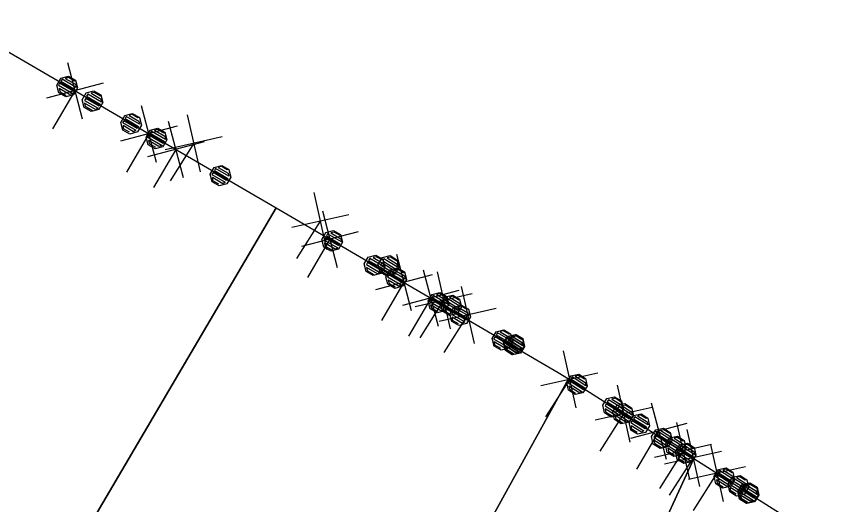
# Model space of a CAD drawing. Extents: x -266179 to -264727, y -1243225 to -1241702.
# Drawn here: x -264890.93 to -264862.98, y -1242319.44 to -1242302.9 of the extents above; entities that cross this region are included whole.
import ezdxf

# ---------------------------------------------------------------- set-up
doc = ezdxf.new("R2010")
doc.units = 0
for name, color, linetype in [('Vrstva 1', 7, 'Continuous'), ('Vrstva 19', 7, 'Continuous'), ('Vrstva 21', 7, 'Continuous')]:
    doc.layers.add(name, color=color, linetype=linetype)

msp = doc.modelspace()

# ---------------------------------------------------------------- linework, layer by layer
at = {"layer": 'Vrstva 1'}
for p, q in [((-264893.28, -1242302.9), (-264882.13, -1242309.39)), ((-264890.83, -1242324.18), (-264882.13, -1242309.39)), ((-264882.13, -1242309.39), (-264890.83, -1242324.18)), ((-264882.13, -1242309.39), (-264872.58, -1242314.96)), ((-264872.58, -1242314.96), (-264872.23, -1242315.18)), ((-264880.63, -1242330.37), (-264872.23, -1242315.18)), ((-264872.23, -1242315.18), (-264880.63, -1242330.37)), ((-264872.23, -1242315.18), (-264867.98, -1242317.88)), ((-264874.62, -1242332.28), (-264867.98, -1242317.88)), ((-264867.98, -1242317.88), (-264874.62, -1242332.28)), ((-264867.98, -1242317.88), (-264862.98, -1242321.05))]:
    msp.add_line(p, q, dxfattribs=at)
at = {"layer": 'Vrstva 19'}
for p, q in [((-264893.28, -1242302.9), (-264882.13, -1242309.39)), ((-264882.13, -1242309.39), (-264872.58, -1242314.96)), ((-264872.58, -1242314.96), (-264872.23, -1242315.18)), ((-264872.23, -1242315.18), (-264867.98, -1242317.88)), ((-264867.98, -1242317.88), (-264862.98, -1242321.05))]:
    msp.add_line(p, q, dxfattribs=at)
for points in [[(-264888.936, -1242305.058), (-264888.867, -1242305.318), (-264889.003, -1242305.551), (-264889.263, -1242305.62), (-264889.496, -1242305.484), (-264889.565, -1242305.224), (-264889.429, -1242304.991), (-264889.169, -1242304.922), (-264888.936, -1242305.058), (-264888.965, -1242305.088), (-264889.172, -1242304.967), (-264889.282, -1242304.996), (-264888.936, -1242305.197), (-264888.907, -1242305.307), (-264889.391, -1242305.025), (-264889.431, -1242305.094), (-264888.947, -1242305.376), (-264888.987, -1242305.445), (-264889.471, -1242305.163), (-264889.512, -1242305.232), (-264889.028, -1242305.514), (-264889.137, -1242305.543), (-264889.483, -1242305.342), (-264889.454, -1242305.451), (-264889.247, -1242305.572)], [(-264888.079, -1242305.557), (-264888.011, -1242305.817), (-264888.146, -1242306.05), (-264888.406, -1242306.118), (-264888.64, -1242305.983), (-264888.708, -1242305.723), (-264888.572, -1242305.49), (-264888.313, -1242305.421), (-264888.079, -1242305.557), (-264888.091, -1242305.596), (-264888.298, -1242305.476), (-264888.408, -1242305.504), (-264888.062, -1242305.706), (-264888.05, -1242305.805), (-264888.517, -1242305.533), (-264888.557, -1242305.603), (-264888.099, -1242305.869), (-264888.131, -1242305.943), (-264888.589, -1242305.677), (-264888.629, -1242305.746), (-264888.171, -1242306.012), (-264888.254, -1242306.056), (-264888.626, -1242305.84), (-264888.606, -1242305.944), (-264888.364, -1242306.085)], [(-264886.767, -1242306.321), (-264886.698, -1242306.581), (-264886.834, -1242306.814), (-264887.094, -1242306.883), (-264887.327, -1242306.747), (-264887.396, -1242306.487), (-264887.26, -1242306.254), (-264887, -1242306.185), (-264886.767, -1242306.321), (-264886.821, -1242306.335), (-264887.029, -1242306.215), (-264887.121, -1242306.254), (-264886.793, -1242306.445), (-264886.764, -1242306.554), (-264887.213, -1242306.293), (-264887.253, -1242306.362), (-264886.804, -1242306.623), (-264886.844, -1242306.693), (-264887.294, -1242306.431), (-264887.342, -1242306.495), (-264886.893, -1242306.757), (-264886.968, -1242306.806), (-264887.322, -1242306.599), (-264887.319, -1242306.694), (-264887.112, -1242306.814)], [(-264885.91, -1242306.82), (-264885.841, -1242307.079), (-264885.977, -1242307.313), (-264886.237, -1242307.381), (-264886.47, -1242307.245), (-264886.539, -1242306.986), (-264886.403, -1242306.752), (-264886.143, -1242306.684), (-264885.91, -1242306.82), (-264885.939, -1242306.849), (-264886.146, -1242306.728), (-264886.256, -1242306.757), (-264885.91, -1242306.958), (-264885.881, -1242307.068), (-264886.365, -1242306.786), (-264886.405, -1242306.855), (-264885.921, -1242307.137), (-264885.962, -1242307.206), (-264886.445, -1242306.924), (-264886.486, -1242306.994), (-264886.002, -1242307.275), (-264886.111, -1242307.304), (-264886.457, -1242307.103), (-264886.428, -1242307.212), (-264886.221, -1242307.333)], [(-264883.741, -1242308.082), (-264883.672, -1242308.342), (-264883.808, -1242308.575), (-264884.068, -1242308.644), (-264884.301, -1242308.508), (-264884.37, -1242308.248), (-264884.234, -1242308.015), (-264883.974, -1242307.946), (-264883.741, -1242308.082), (-264883.796, -1242308.097), (-264884.003, -1242307.976), (-264884.095, -1242308.015), (-264883.767, -1242308.206), (-264883.738, -1242308.316), (-264884.187, -1242308.054), (-264884.227, -1242308.123), (-264883.778, -1242308.385), (-264883.818, -1242308.454), (-264884.268, -1242308.192), (-264884.317, -1242308.256), (-264883.867, -1242308.518), (-264883.942, -1242308.567), (-264884.296, -1242308.361), (-264884.293, -1242308.455), (-264884.086, -1242308.576)], [(-264879.956, -1242310.287), (-264879.887, -1242310.547), (-264880.024, -1242310.78), (-264880.283, -1242310.849), (-264880.517, -1242310.712), (-264880.585, -1242310.453), (-264880.449, -1242310.219), (-264880.189, -1242310.151), (-264879.956, -1242310.287), (-264879.967, -1242310.327), (-264880.175, -1242310.206), (-264880.284, -1242310.235), (-264879.939, -1242310.436), (-264879.927, -1242310.535), (-264880.393, -1242310.263), (-264880.434, -1242310.332), (-264879.976, -1242310.6), (-264880.008, -1242310.674), (-264880.465, -1242310.407), (-264880.506, -1242310.476), (-264880.048, -1242310.743), (-264880.132, -1242310.787), (-264880.503, -1242310.57), (-264880.483, -1242310.674), (-264880.241, -1242310.815)], [(-264878.526, -1242311.121), (-264878.457, -1242311.381), (-264878.593, -1242311.614), (-264878.853, -1242311.683), (-264879.086, -1242311.547), (-264879.155, -1242311.287), (-264879.019, -1242311.054), (-264878.759, -1242310.985), (-264878.526, -1242311.121), (-264878.537, -1242311.161), (-264878.744, -1242311.04), (-264878.854, -1242311.069), (-264878.508, -1242311.27), (-264878.497, -1242311.37), (-264878.963, -1242311.097), (-264879.004, -1242311.167), (-264878.546, -1242311.434), (-264878.578, -1242311.508), (-264879.035, -1242311.241), (-264879.076, -1242311.31), (-264878.618, -1242311.577), (-264878.701, -1242311.621), (-264879.073, -1242311.404), (-264879.053, -1242311.508), (-264878.811, -1242311.65)], [(-264878.045, -1242311.147), (-264877.986, -1242311.409), (-264878.129, -1242311.637), (-264878.391, -1242311.697), (-264878.62, -1242311.553), (-264878.68, -1242311.291), (-264878.536, -1242311.063), (-264878.274, -1242311.003), (-264878.045, -1242311.147), (-264878.058, -1242311.186), (-264878.261, -1242311.058), (-264878.372, -1242311.083), (-264878.033, -1242311.296), (-264878.025, -1242311.396), (-264878.482, -1242311.108), (-264878.525, -1242311.176), (-264878.076, -1242311.458), (-264878.11, -1242311.531), (-264878.559, -1242311.249), (-264878.601, -1242311.317), (-264878.153, -1242311.599), (-264878.237, -1242311.64), (-264878.602, -1242311.411), (-264878.585, -1242311.516), (-264878.348, -1242311.665)], [(-264877.788, -1242311.552), (-264877.72, -1242311.812), (-264877.856, -1242312.045), (-264878.115, -1242312.114), (-264878.349, -1242311.977), (-264878.417, -1242311.718), (-264878.281, -1242311.484), (-264878.021, -1242311.416), (-264877.788, -1242311.552), (-264877.817, -1242311.582), (-264878.024, -1242311.461), (-264878.133, -1242311.489), (-264877.788, -1242311.691), (-264877.759, -1242311.8), (-264878.243, -1242311.518), (-264878.283, -1242311.587), (-264877.799, -1242311.87), (-264877.84, -1242311.939), (-264878.323, -1242311.656), (-264878.364, -1242311.726), (-264877.88, -1242312.008), (-264877.989, -1242312.037), (-264878.335, -1242311.835), (-264878.306, -1242311.944), (-264878.099, -1242312.065)], [(-264876.358, -1242312.386), (-264876.289, -1242312.646), (-264876.425, -1242312.879), (-264876.685, -1242312.948), (-264876.919, -1242312.812), (-264876.987, -1242312.552), (-264876.851, -1242312.319), (-264876.591, -1242312.25), (-264876.358, -1242312.386), (-264876.387, -1242312.416), (-264876.594, -1242312.295), (-264876.703, -1242312.324), (-264876.358, -1242312.525), (-264876.329, -1242312.635), (-264876.813, -1242312.352), (-264876.853, -1242312.421), (-264876.369, -1242312.704), (-264876.41, -1242312.773), (-264876.893, -1242312.491), (-264876.934, -1242312.56), (-264876.45, -1242312.842), (-264876.559, -1242312.871), (-264876.905, -1242312.669), (-264876.876, -1242312.778), (-264876.669, -1242312.899)], [(-264875.92, -1242312.482), (-264875.861, -1242312.744), (-264876.004, -1242312.973), (-264876.266, -1242313.033), (-264876.495, -1242312.889), (-264876.555, -1242312.627), (-264876.411, -1242312.398), (-264876.149, -1242312.339), (-264875.92, -1242312.482), (-264875.95, -1242312.511), (-264876.153, -1242312.383), (-264876.264, -1242312.408), (-264875.925, -1242312.621), (-264875.9, -1242312.732), (-264876.374, -1242312.434), (-264876.416, -1242312.501), (-264875.942, -1242312.799), (-264875.985, -1242312.867), (-264876.459, -1242312.569), (-264876.502, -1242312.637), (-264876.028, -1242312.935), (-264876.138, -1242312.96), (-264876.476, -1242312.747), (-264876.451, -1242312.857), (-264876.248, -1242312.985)], [(-264875.62, -1242312.817), (-264875.552, -1242313.077), (-264875.688, -1242313.31), (-264875.948, -1242313.378), (-264876.181, -1242313.242), (-264876.249, -1242312.983), (-264876.113, -1242312.749), (-264875.853, -1242312.681), (-264875.62, -1242312.817), (-264875.675, -1242312.831), (-264875.882, -1242312.71), (-264875.974, -1242312.749), (-264875.646, -1242312.941), (-264875.617, -1242313.05), (-264876.066, -1242312.788), (-264876.107, -1242312.857), (-264875.657, -1242313.119), (-264875.698, -1242313.188), (-264876.147, -1242312.926), (-264876.196, -1242312.99), (-264875.747, -1242313.253), (-264875.822, -1242313.301), (-264876.176, -1242313.095), (-264876.173, -1242313.189), (-264875.966, -1242313.31)], [(-264874.19, -1242313.651), (-264874.121, -1242313.911), (-264874.257, -1242314.144), (-264874.517, -1242314.213), (-264874.751, -1242314.077), (-264874.819, -1242313.817), (-264874.683, -1242313.583), (-264874.423, -1242313.515), (-264874.19, -1242313.651), (-264874.244, -1242313.666), (-264874.452, -1242313.545), (-264874.544, -1242313.583), (-264874.216, -1242313.775), (-264874.187, -1242313.884), (-264874.636, -1242313.622), (-264874.676, -1242313.691), (-264874.227, -1242313.954), (-264874.268, -1242314.023), (-264874.717, -1242313.761), (-264874.766, -1242313.825), (-264874.317, -1242314.087), (-264874.391, -1242314.136), (-264874.746, -1242313.929), (-264874.743, -1242314.023), (-264874.535, -1242314.144)], [(-264873.795, -1242313.818), (-264873.736, -1242314.08), (-264873.879, -1242314.309), (-264874.141, -1242314.368), (-264874.37, -1242314.225), (-264874.43, -1242313.963), (-264874.286, -1242313.734), (-264874.024, -1242313.674), (-264873.795, -1242313.818), (-264873.85, -1242313.831), (-264874.054, -1242313.703), (-264874.147, -1242313.739), (-264873.825, -1242313.941), (-264873.8, -1242314.051), (-264874.24, -1242313.775), (-264874.283, -1242313.842), (-264873.843, -1242314.119), (-264873.885, -1242314.187), (-264874.326, -1242313.91), (-264874.377, -1242313.972), (-264873.936, -1242314.249), (-264874.013, -1242314.296), (-264874.36, -1242314.077), (-264874.36, -1242314.172), (-264874.157, -1242314.3)], [(-264873.776, -1242313.818), (-264873.717, -1242314.081), (-264873.862, -1242314.308), (-264874.124, -1242314.367), (-264874.352, -1242314.222), (-264874.411, -1242313.96), (-264874.266, -1242313.732), (-264874.004, -1242313.674), (-264873.776, -1242313.818), (-264873.789, -1242313.857), (-264873.991, -1242313.729), (-264874.102, -1242313.753), (-264873.764, -1242313.968), (-264873.756, -1242314.068), (-264874.212, -1242313.778), (-264874.255, -1242313.845), (-264873.808, -1242314.13), (-264873.842, -1242314.203), (-264874.289, -1242313.918), (-264874.332, -1242313.986), (-264873.885, -1242314.27), (-264873.97, -1242314.311), (-264874.333, -1242314.08), (-264874.317, -1242314.185), (-264874.081, -1242314.335)], [(-264871.657, -1242315.165), (-264871.599, -1242315.427), (-264871.744, -1242315.655), (-264872.006, -1242315.713), (-264872.234, -1242315.568), (-264872.292, -1242315.306), (-264872.147, -1242315.078), (-264871.885, -1242315.02), (-264871.657, -1242315.165), (-264871.687, -1242315.193), (-264871.89, -1242315.064), (-264872, -1242315.089), (-264871.663, -1242315.304), (-264871.638, -1242315.414), (-264872.111, -1242315.114), (-264872.154, -1242315.181), (-264871.681, -1242315.482), (-264871.724, -1242315.549), (-264872.196, -1242315.249), (-264872.239, -1242315.316), (-264871.767, -1242315.617), (-264871.877, -1242315.641), (-264872.215, -1242315.427), (-264872.19, -1242315.537), (-264871.988, -1242315.666)], [(-264870.437, -1242315.929), (-264870.377, -1242316.191), (-264870.521, -1242316.42), (-264870.783, -1242316.479), (-264871.012, -1242316.336), (-264871.071, -1242316.074), (-264870.928, -1242315.845), (-264870.666, -1242315.785), (-264870.437, -1242315.929), (-264870.45, -1242315.968), (-264870.653, -1242315.84), (-264870.763, -1242315.866), (-264870.425, -1242316.078), (-264870.416, -1242316.178), (-264870.874, -1242315.891), (-264870.916, -1242315.958), (-264870.467, -1242316.241), (-264870.502, -1242316.314), (-264870.95, -1242316.032), (-264870.993, -1242316.099), (-264870.544, -1242316.381), (-264870.629, -1242316.422), (-264870.993, -1242316.194), (-264870.976, -1242316.299), (-264870.739, -1242316.448)], [(-264870.091, -1242316.159), (-264870.033, -1242316.421), (-264870.178, -1242316.649), (-264870.44, -1242316.707), (-264870.668, -1242316.563), (-264870.726, -1242316.3), (-264870.582, -1242316.073), (-264870.319, -1242316.014), (-264870.091, -1242316.159), (-264870.104, -1242316.198), (-264870.307, -1242316.069), (-264870.417, -1242316.094), (-264870.08, -1242316.308), (-264870.072, -1242316.408), (-264870.528, -1242316.119), (-264870.571, -1242316.186), (-264870.123, -1242316.47), (-264870.158, -1242316.543), (-264870.605, -1242316.259), (-264870.648, -1242316.326), (-264870.201, -1242316.611), (-264870.286, -1242316.651), (-264870.649, -1242316.421), (-264870.633, -1242316.526), (-264870.396, -1242316.676)], [(-264869.539, -1242316.511), (-264869.481, -1242316.773), (-264869.625, -1242317.001), (-264869.888, -1242317.06), (-264870.116, -1242316.915), (-264870.174, -1242316.653), (-264870.029, -1242316.425), (-264869.767, -1242316.366), (-264869.539, -1242316.511), (-264869.594, -1242316.523), (-264869.797, -1242316.395), (-264869.89, -1242316.43), (-264869.57, -1242316.634), (-264869.545, -1242316.744), (-264869.984, -1242316.465), (-264870.027, -1242316.533), (-264869.588, -1242316.812), (-264869.631, -1242316.879), (-264870.07, -1242316.6), (-264870.121, -1242316.663), (-264869.682, -1242316.941), (-264869.759, -1242316.988), (-264870.105, -1242316.768), (-264870.106, -1242316.862), (-264869.903, -1242316.991)], [(-264868.78, -1242316.994), (-264868.721, -1242317.256), (-264868.865, -1242317.484), (-264869.128, -1242317.543), (-264869.356, -1242317.398), (-264869.414, -1242317.136), (-264869.27, -1242316.908), (-264869.008, -1242316.849), (-264868.78, -1242316.994), (-264868.792, -1242317.033), (-264868.995, -1242316.904), (-264869.106, -1242316.929), (-264868.768, -1242317.143), (-264868.76, -1242317.243), (-264869.216, -1242316.954), (-264869.259, -1242317.021), (-264868.811, -1242317.305), (-264868.846, -1242317.378), (-264869.293, -1242317.094), (-264869.336, -1242317.162), (-264868.888, -1242317.446), (-264868.974, -1242317.487), (-264869.337, -1242317.256), (-264869.32, -1242317.361), (-264869.084, -1242317.511)], [(-264868.312, -1242317.265), (-264868.252, -1242317.527), (-264868.396, -1242317.755), (-264868.658, -1242317.815), (-264868.886, -1242317.671), (-264868.946, -1242317.409), (-264868.803, -1242317.181), (-264868.541, -1242317.121), (-264868.312, -1242317.265), (-264868.342, -1242317.293), (-264868.545, -1242317.166), (-264868.655, -1242317.191), (-264868.317, -1242317.404), (-264868.291, -1242317.514), (-264868.766, -1242317.216), (-264868.808, -1242317.284), (-264868.334, -1242317.582), (-264868.377, -1242317.649), (-264868.851, -1242317.351), (-264868.893, -1242317.419), (-264868.419, -1242317.717), (-264868.529, -1242317.742), (-264868.868, -1242317.529), (-264868.843, -1242317.64), (-264868.64, -1242317.767)], [(-264867.973, -1242317.505), (-264867.915, -1242317.768), (-264868.059, -1242317.995), (-264868.322, -1242318.054), (-264868.55, -1242317.909), (-264868.608, -1242317.647), (-264868.463, -1242317.419), (-264868.201, -1242317.36), (-264867.973, -1242317.505), (-264868.003, -1242317.534), (-264868.206, -1242317.405), (-264868.316, -1242317.43), (-264867.978, -1242317.644), (-264867.954, -1242317.755), (-264868.426, -1242317.454), (-264868.469, -1242317.522), (-264867.997, -1242317.822), (-264868.04, -1242317.89), (-264868.512, -1242317.589), (-264868.555, -1242317.657), (-264868.082, -1242317.957), (-264868.193, -1242317.982), (-264868.531, -1242317.767), (-264868.506, -1242317.878), (-264868.303, -1242318.006)], [(-264866.66, -1242318.338), (-264866.601, -1242318.6), (-264866.746, -1242318.828), (-264867.008, -1242318.887), (-264867.236, -1242318.742), (-264867.295, -1242318.48), (-264867.15, -1242318.252), (-264866.888, -1242318.194), (-264866.66, -1242318.338), (-264866.69, -1242318.367), (-264866.892, -1242318.238), (-264867.003, -1242318.263), (-264866.665, -1242318.477), (-264866.64, -1242318.587), (-264867.113, -1242318.287), (-264867.156, -1242318.355), (-264866.683, -1242318.655), (-264866.726, -1242318.722), (-264867.199, -1242318.423), (-264867.242, -1242318.49), (-264866.769, -1242318.79), (-264866.879, -1242318.815), (-264867.217, -1242318.601), (-264867.192, -1242318.711), (-264866.99, -1242318.839)], [(-264866.187, -1242318.601), (-264866.127, -1242318.863), (-264866.271, -1242319.091), (-264866.533, -1242319.151), (-264866.761, -1242319.007), (-264866.821, -1242318.745), (-264866.678, -1242318.517), (-264866.416, -1242318.457), (-264866.187, -1242318.601), (-264866.242, -1242318.613), (-264866.445, -1242318.485), (-264866.539, -1242318.521), (-264866.217, -1242318.723), (-264866.192, -1242318.834), (-264866.632, -1242318.557), (-264866.675, -1242318.625), (-264866.234, -1242318.902), (-264866.277, -1242318.969), (-264866.717, -1242318.692), (-264866.768, -1242318.755), (-264866.328, -1242319.032), (-264866.404, -1242319.078), (-264866.752, -1242318.86), (-264866.752, -1242318.954), (-264866.549, -1242319.082)], [(-264865.855, -1242318.852), (-264865.796, -1242319.114), (-264865.941, -1242319.342), (-264866.203, -1242319.4), (-264866.431, -1242319.255), (-264866.49, -1242318.993), (-264866.345, -1242318.765), (-264866.083, -1242318.707), (-264865.855, -1242318.852), (-264865.91, -1242318.864), (-264866.113, -1242318.735), (-264866.206, -1242318.771), (-264865.885, -1242318.974), (-264865.861, -1242319.085), (-264866.3, -1242318.806), (-264866.343, -1242318.873), (-264865.904, -1242319.152), (-264865.947, -1242319.22), (-264866.385, -1242318.941), (-264866.437, -1242319.003), (-264865.998, -1242319.282), (-264866.075, -1242319.328), (-264866.421, -1242319.108), (-264866.421, -1242319.203), (-264866.219, -1242319.331)], [(-264865.841, -1242318.857), (-264865.782, -1242319.119), (-264865.927, -1242319.347), (-264866.189, -1242319.406), (-264866.417, -1242319.261), (-264866.475, -1242318.999), (-264866.331, -1242318.771), (-264866.069, -1242318.712), (-264865.841, -1242318.857), (-264865.854, -1242318.896), (-264866.056, -1242318.768), (-264866.167, -1242318.792), (-264865.829, -1242319.007), (-264865.821, -1242319.106), (-264866.277, -1242318.817), (-264866.32, -1242318.885), (-264865.872, -1242319.169), (-264865.907, -1242319.241), (-264866.354, -1242318.958), (-264866.397, -1242319.025), (-264865.95, -1242319.309), (-264866.035, -1242319.35), (-264866.398, -1242319.119), (-264866.382, -1242319.225), (-264866.145, -1242319.374)]]:
    msp.add_lwpolyline(points, dxfattribs=at)
at = {"layer": 'Vrstva 21'}
for p, q in [((-264893.28, -1242302.9), (-264882.13, -1242309.39)), ((-264889.211, -1242304.458), (-264888.706, -1242306.372)), ((-264888.001, -1242305.162), (-264889.916, -1242305.668)), ((-264888.959, -1242305.415), (-264889.713, -1242306.711)), ((-264886.704, -1242305.918), (-264886.199, -1242307.832)), ((-264885.15, -1242306.232), (-264884.709, -1242308.163)), ((-264885.494, -1242306.622), (-264887.409, -1242307.128)), ((-264885.789, -1242306.445), (-264885.285, -1242308.359)), ((-264886.451, -1242306.875), (-264887.206, -1242308.171)), ((-264884.579, -1242307.15), (-264886.494, -1242307.654)), ((-264883.964, -1242306.977), (-264885.895, -1242307.417)), ((-264884.929, -1242307.197), (-264885.728, -1242308.467)), ((-264885.537, -1242307.402), (-264886.293, -1242308.698)), ((-264880.856, -1242308.869), (-264880.425, -1242310.802)), ((-264882.13, -1242309.39), (-264872.58, -1242314.96)), ((-264879.674, -1242309.62), (-264881.607, -1242310.051)), ((-264880.569, -1242309.489), (-264880.064, -1242311.403)), ((-264880.64, -1242309.836), (-264881.445, -1242311.102)), ((-264879.359, -1242310.193), (-264881.273, -1242310.699)), ((-264880.316, -1242310.446), (-264881.071, -1242311.742)), ((-264878.062, -1242310.951), (-264877.559, -1242312.866)), ((-264876.853, -1242311.656), (-264878.768, -1242312.16)), ((-264877.151, -1242311.484), (-264876.648, -1242313.399)), ((-264876.683, -1242311.554), (-264876.243, -1242313.484)), ((-264877.81, -1242311.908), (-264878.566, -1242313.204)), ((-264875.942, -1242312.19), (-264877.857, -1242312.694)), ((-264875.864, -1242312.052), (-264875.432, -1242313.984)), ((-264876.9, -1242312.442), (-264877.655, -1242313.737)), ((-264875.498, -1242312.299), (-264877.428, -1242312.739)), ((-264876.463, -1242312.519), (-264877.262, -1242313.789)), ((-264874.682, -1242312.801), (-264876.614, -1242313.234)), ((-264875.648, -1242313.018), (-264876.451, -1242314.284)), ((-264872.416, -1242314.233), (-264871.986, -1242316.166)), ((-264871.235, -1242314.984), (-264873.167, -1242315.415)), ((-264872.58, -1242314.96), (-264872.23, -1242315.18)), ((-264872.201, -1242315.2), (-264873.006, -1242316.466)), ((-264872.23, -1242315.18), (-264867.98, -1242317.88)), ((-264870.583, -1242315.399), (-264870.15, -1242317.331)), ((-264869.4, -1242316.149), (-264871.332, -1242316.581)), ((-264869.425, -1242315.991), (-264868.921, -1242317.905)), ((-264870.366, -1242316.365), (-264871.17, -1242317.632)), ((-264868.216, -1242316.696), (-264870.131, -1242317.2)), ((-264868.567, -1242316.656), (-264868.127, -1242318.586)), ((-264869.173, -1242316.948), (-264869.929, -1242318.244)), ((-264868.224, -1242316.894), (-264867.794, -1242318.827)), ((-264867.382, -1242317.401), (-264869.312, -1242317.841)), ((-264867.419, -1242317.407), (-264866.987, -1242319.339)), ((-264868.347, -1242317.621), (-264869.145, -1242318.891)), ((-264867.043, -1242317.645), (-264868.975, -1242318.076)), ((-264868.009, -1242317.86), (-264868.814, -1242319.126)), ((-264867.98, -1242317.88), (-264862.98, -1242321.05)), ((-264866.237, -1242318.157), (-264868.169, -1242318.59)), ((-264867.203, -1242318.373), (-264868.007, -1242319.64))]:
    msp.add_line(p, q, dxfattribs=at)

doc.saveas('drawing.dxf')
